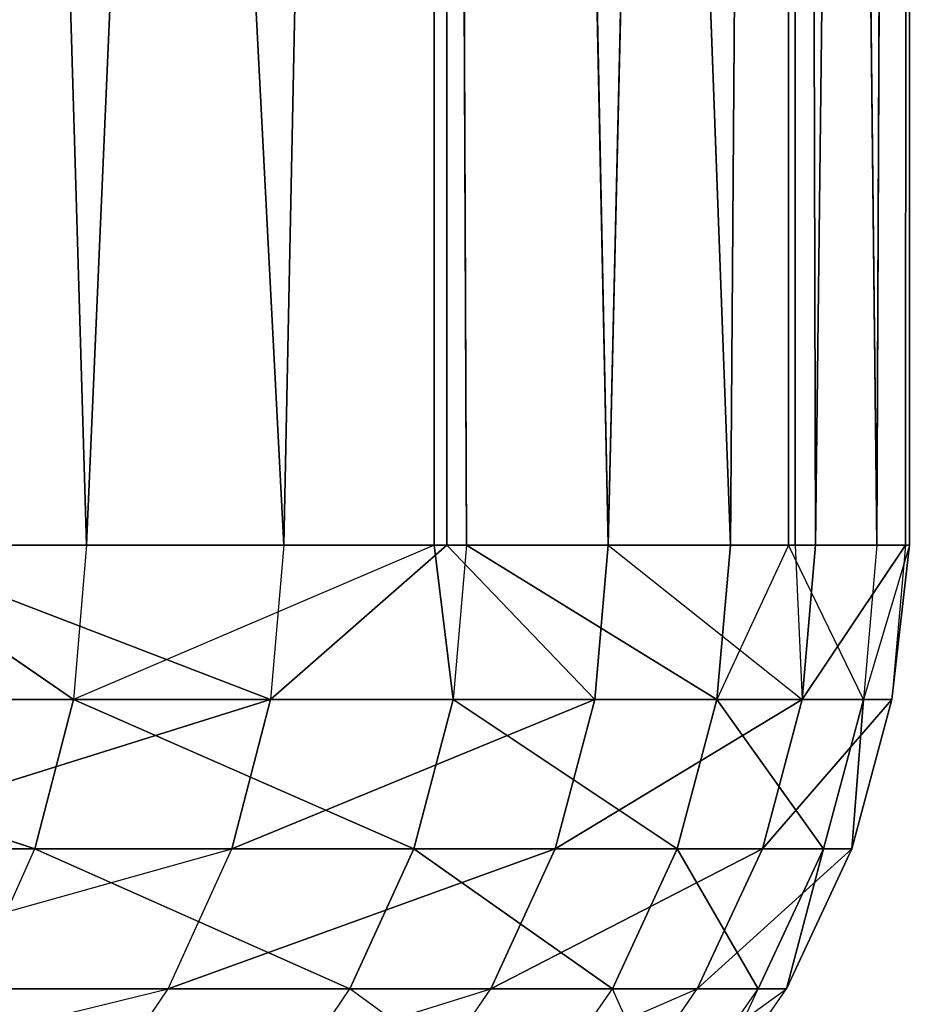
# Model space of a CAD drawing. Extents: x 0 to 6, y 0.1 to 15.2.
# Tile 345 of 503: x 1.5099 to 1.53, y 14.7852 to 14.8073. Entities that reach past the tile are written whole.
import ezdxf

# ---------------------------------------------------------------- set-up
doc = ezdxf.new("R2010")
doc.units = 0
doc.header["$LTSCALE"] = 2.54
doc.layers.get('0').update_dxf_attribs({"color": 13, "linetype": 'CONTINUOUS'})

# ---------------------------------------------------------------- blocks, each defined once
blk = doc.blocks.new('UCHWYT_NA__CI_GACZK__GIUMI')
at = {"color": 0}
for p, q in [((1.506101, 14.9755, 0.968734), (1.511443, 14.7955, 0.950955)), ((1.506101, 14.9755, 0.968734), (1.511443, 14.7955, 0.950955)), ((1.506533, 14.9755, 0.664619), (1.515891, 14.7955, 0.698061)), ((1.506533, 14.9755, 0.664619), (1.515891, 14.7955, 0.698061)), ((1.519282, 14.9755, 0.918971), (1.511443, 14.7955, 0.950955)), ((1.519282, 14.9755, 0.918971), (1.511443, 14.7955, 0.950955)), ((1.519572, 14.9755, 0.714419), (1.515891, 14.7955, 0.698061)), ((1.519572, 14.9755, 0.714419), (1.515891, 14.7955, 0.698061)), ((1.519282, 14.7955, 0.918971), (1.519282, 14.9755, 0.918971)), ((1.520009, 14.7955, 0.915452), (1.519282, 14.9755, 0.918971)), ((1.519282, 14.7955, 0.918971), (1.519282, 14.9755, 0.918971)), ((1.520009, 14.7955, 0.915452), (1.519282, 14.9755, 0.918971)), ((1.525962, 14.7955, 0.879419), (1.519282, 14.9755, 0.918971)), ((1.525962, 14.7955, 0.879419), (1.519282, 14.9755, 0.918971)), ((1.523204, 14.7955, 0.733844), (1.519572, 14.9755, 0.714419)), ((1.519572, 14.9755, 0.714419), (1.519572, 14.7955, 0.714419)), ((1.519572, 14.9755, 0.714419), (1.519572, 14.7955, 0.714419)), ((1.523204, 14.7955, 0.733844), (1.519572, 14.9755, 0.714419)), ((1.523204, 14.7955, 0.733844), (1.527422, 14.9755, 0.765296)), ((1.523204, 14.7955, 0.733844), (1.527422, 14.9755, 0.765296)), ((1.525962, 14.7955, 0.879419), (1.527276, 14.9755, 0.868117)), ((1.525962, 14.7955, 0.879419), (1.527276, 14.9755, 0.868117)), ((1.527276, 14.9755, 0.868117), (1.529268, 14.7955, 0.843047)), ((1.527276, 14.9755, 0.868117), (1.529268, 14.7955, 0.843047)), ((1.527276, 14.9755, 0.868117), (1.527276, 14.7955, 0.868117)), ((1.527276, 14.9755, 0.868117), (1.527276, 14.7955, 0.868117)), ((1.527885, 14.7955, 0.770064), (1.527422, 14.9755, 0.765296)), ((1.527422, 14.7955, 0.765296), (1.527422, 14.9755, 0.765296)), ((1.527885, 14.7955, 0.770064), (1.527422, 14.9755, 0.765296)), ((1.527422, 14.7955, 0.765296), (1.527422, 14.9755, 0.765296)), ((1.527885, 14.7955, 0.770064), (1.529999, 14.9755, 0.81671)), ((1.527885, 14.7955, 0.770064), (1.529999, 14.9755, 0.81671)), ((1.529999, 14.9755, 0.81671), (1.529268, 14.7955, 0.843047)), ((1.529999, 14.9755, 0.81671), (1.529268, 14.7955, 0.843047)), ((1.52991, 14.7955, 0.80653), (1.529999, 14.9755, 0.81671)), ((1.52991, 14.7955, 0.80653), (1.529999, 14.9755, 0.81671)), ((1.506101, 14.7955, 0.968734), (1.511443, 14.7955, 0.950955)), ((1.506101, 14.7955, 0.968734), (1.51115, 14.792027, 0.950873)), ((1.515891, 14.7955, 0.698061), (1.506533, 14.7955, 0.664619)), ((1.506533, 14.7955, 0.664619), (1.515596, 14.792027, 0.698133)), ((1.515891, 14.7955, 0.698061), (1.506533, 14.7955, 0.664619)), ((1.506533, 14.7955, 0.664619), (1.515596, 14.792027, 0.698133)), ((1.511443, 14.7955, 0.950955), (1.51115, 14.792027, 0.950873)), ((1.519282, 14.7955, 0.918971), (1.51115, 14.792027, 0.950873)), ((1.511443, 14.7955, 0.950955), (1.519282, 14.7955, 0.918971)), ((1.515891, 14.7955, 0.698061), (1.515596, 14.792027, 0.698133)), ((1.519572, 14.7955, 0.714419), (1.515596, 14.792027, 0.698133)), ((1.519572, 14.7955, 0.714419), (1.515891, 14.7955, 0.698061)), ((1.519282, 14.7955, 0.918971), (1.520009, 14.7955, 0.915452)), ((1.519282, 14.7955, 0.918971), (1.519711, 14.792027, 0.915392)), ((1.523204, 14.7955, 0.733844), (1.519572, 14.7955, 0.714419)), ((1.519572, 14.7955, 0.714419), (1.522904, 14.792027, 0.733894)), ((1.520009, 14.7955, 0.915452), (1.519711, 14.792027, 0.915392)), ((1.520009, 14.7955, 0.915452), (1.525962, 14.7955, 0.879419)), ((1.520009, 14.7955, 0.915452), (1.525962, 14.7955, 0.879419)), ((1.520009, 14.7955, 0.915452), (1.52566, 14.792027, 0.87938)), ((1.520009, 14.7955, 0.915452), (1.52566, 14.792027, 0.87938)), ((1.523204, 14.7955, 0.733844), (1.522904, 14.792027, 0.733894)), ((1.527422, 14.7955, 0.765296), (1.523204, 14.7955, 0.733844)), ((1.523204, 14.7955, 0.733844), (1.527583, 14.792027, 0.770092)), ((1.527276, 14.7955, 0.868117), (1.52566, 14.792027, 0.87938)), ((1.525962, 14.7955, 0.879419), (1.52566, 14.792027, 0.87938)), ((1.525962, 14.7955, 0.879419), (1.527276, 14.7955, 0.868117)), ((1.527276, 14.7955, 0.868117), (1.529268, 14.7955, 0.843047)), ((1.528964, 14.792027, 0.84303), (1.527276, 14.7955, 0.868117)), ((1.527422, 14.7955, 0.765296), (1.527583, 14.792027, 0.770092)), ((1.527885, 14.7955, 0.770064), (1.527422, 14.7955, 0.765296)), ((1.527885, 14.7955, 0.770064), (1.527583, 14.792027, 0.770092)), ((1.52991, 14.7955, 0.80653), (1.527583, 14.792027, 0.770092)), ((1.52991, 14.7955, 0.80653), (1.527583, 14.792027, 0.770092)), ((1.52991, 14.7955, 0.80653), (1.527885, 14.7955, 0.770064)), ((1.52991, 14.7955, 0.80653), (1.527885, 14.7955, 0.770064)), ((1.529268, 14.7955, 0.843047), (1.528964, 14.792027, 0.84303)), ((1.529999, 14.7955, 0.81671), (1.528964, 14.792027, 0.84303)), ((1.529268, 14.7955, 0.843047), (1.529999, 14.7955, 0.81671)), ((1.52991, 14.7955, 0.80653), (1.529606, 14.792027, 0.806536)), ((1.529999, 14.7955, 0.81671), (1.529606, 14.792027, 0.806536)), ((1.529999, 14.7955, 0.81671), (1.52991, 14.7955, 0.80653)), ((1.500021, 14.792027, 0.985635), (1.51115, 14.792027, 0.950873)), ((1.510281, 14.78866, 0.95063), (1.500021, 14.792027, 0.985635)), ((1.510281, 14.78866, 0.95063), (1.500021, 14.792027, 0.985635)), ((1.500021, 14.792027, 0.985635), (1.51115, 14.792027, 0.950873)), ((1.504838, 14.78866, 0.663277), (1.515596, 14.792027, 0.698133)), ((1.504838, 14.78866, 0.663277), (1.515596, 14.792027, 0.698133)), ((1.515596, 14.792027, 0.698133), (1.505697, 14.792027, 0.663001)), ((1.515596, 14.792027, 0.698133), (1.505697, 14.792027, 0.663001)), ((1.510281, 14.78866, 0.95063), (1.51115, 14.792027, 0.950873)), ((1.510281, 14.78866, 0.95063), (1.51115, 14.792027, 0.950873)), ((1.51115, 14.792027, 0.950873), (1.519711, 14.792027, 0.915392)), ((1.518827, 14.78866, 0.915212), (1.51115, 14.792027, 0.950873)), ((1.518827, 14.78866, 0.915212), (1.51115, 14.792027, 0.950873)), ((1.51115, 14.792027, 0.950873), (1.519711, 14.792027, 0.915392)), ((1.514719, 14.78866, 0.698346), (1.522904, 14.792027, 0.733894)), ((1.514719, 14.78866, 0.698346), (1.522904, 14.792027, 0.733894)), ((1.514719, 14.78866, 0.698346), (1.515596, 14.792027, 0.698133)), ((1.514719, 14.78866, 0.698346), (1.515596, 14.792027, 0.698133)), ((1.522904, 14.792027, 0.733894), (1.515596, 14.792027, 0.698133)), ((1.522904, 14.792027, 0.733894), (1.515596, 14.792027, 0.698133)), ((1.518827, 14.78866, 0.915212), (1.519711, 14.792027, 0.915392)), ((1.518827, 14.78866, 0.915212), (1.519711, 14.792027, 0.915392)), ((1.519711, 14.792027, 0.915392), (1.52566, 14.792027, 0.87938)), ((1.524765, 14.78866, 0.879266), (1.519711, 14.792027, 0.915392)), ((1.524765, 14.78866, 0.879266), (1.519711, 14.792027, 0.915392)), ((1.519711, 14.792027, 0.915392), (1.52566, 14.792027, 0.87938)), ((1.522014, 14.78866, 0.734042), (1.527583, 14.792027, 0.770092)), ((1.522014, 14.78866, 0.734042), (1.527583, 14.792027, 0.770092)), ((1.522014, 14.78866, 0.734042), (1.522904, 14.792027, 0.733894)), ((1.522014, 14.78866, 0.734042), (1.522904, 14.792027, 0.733894)), ((1.527583, 14.792027, 0.770092), (1.522904, 14.792027, 0.733894)), ((1.527583, 14.792027, 0.770092), (1.522904, 14.792027, 0.733894)), ((1.524765, 14.78866, 0.879266), (1.52566, 14.792027, 0.87938)), ((1.524765, 14.78866, 0.879266), (1.52566, 14.792027, 0.87938)), ((1.52566, 14.792027, 0.87938), (1.528964, 14.792027, 0.84303)), ((1.528063, 14.78866, 0.842981), (1.52566, 14.792027, 0.87938)), ((1.528063, 14.78866, 0.842981), (1.52566, 14.792027, 0.87938)), ((1.52566, 14.792027, 0.87938), (1.528964, 14.792027, 0.84303)), ((1.526684, 14.78866, 0.770175), (1.529606, 14.792027, 0.806536)), ((1.526684, 14.78866, 0.770175), (1.529606, 14.792027, 0.806536)), ((1.526684, 14.78866, 0.770175), (1.527583, 14.792027, 0.770092)), ((1.526684, 14.78866, 0.770175), (1.527583, 14.792027, 0.770092)), ((1.529606, 14.792027, 0.806536), (1.527583, 14.792027, 0.770092)), ((1.529606, 14.792027, 0.806536), (1.527583, 14.792027, 0.770092)), ((1.528063, 14.78866, 0.842981), (1.528964, 14.792027, 0.84303)), ((1.528063, 14.78866, 0.842981), (1.528964, 14.792027, 0.84303)), ((1.528704, 14.78866, 0.806553), (1.528964, 14.792027, 0.84303)), ((1.528704, 14.78866, 0.806553), (1.528964, 14.792027, 0.84303)), ((1.528704, 14.78866, 0.806553), (1.529606, 14.792027, 0.806536)), ((1.528704, 14.78866, 0.806553), (1.529606, 14.792027, 0.806536)), ((1.528964, 14.792027, 0.84303), (1.529606, 14.792027, 0.806536)), ((1.528964, 14.792027, 0.84303), (1.529606, 14.792027, 0.806536)), ((1.499172, 14.78866, 0.985329), (1.510281, 14.78866, 0.95063)), ((1.503435, 14.7855, 0.663728), (1.514719, 14.78866, 0.698346)), ((1.514719, 14.78866, 0.698346), (1.504838, 14.78866, 0.663277)), ((1.508862, 14.7855, 0.950232), (1.510281, 14.78866, 0.95063)), ((1.510281, 14.78866, 0.95063), (1.518827, 14.78866, 0.915212)), ((1.517383, 14.7855, 0.914919), (1.510281, 14.78866, 0.95063)), ((1.510281, 14.78866, 0.95063), (1.518827, 14.78866, 0.915212)), ((1.513287, 14.7855, 0.698693), (1.522014, 14.78866, 0.734042)), ((1.513287, 14.7855, 0.698693), (1.522014, 14.78866, 0.734042)), ((1.513287, 14.7855, 0.698693), (1.514719, 14.78866, 0.698346)), ((1.522014, 14.78866, 0.734042), (1.514719, 14.78866, 0.698346)), ((1.522014, 14.78866, 0.734042), (1.514719, 14.78866, 0.698346)), ((1.517383, 14.7855, 0.914919), (1.518827, 14.78866, 0.915212)), ((1.517383, 14.7855, 0.914919), (1.518827, 14.78866, 0.915212)), ((1.518827, 14.78866, 0.915212), (1.524765, 14.78866, 0.879266)), ((1.523304, 14.7855, 0.879079), (1.518827, 14.78866, 0.915212)), ((1.523304, 14.7855, 0.879079), (1.518827, 14.78866, 0.915212)), ((1.518827, 14.78866, 0.915212), (1.524765, 14.78866, 0.879266)), ((1.520561, 14.7855, 0.734284), (1.526684, 14.78866, 0.770175)), ((1.520561, 14.7855, 0.734284), (1.526684, 14.78866, 0.770175)), ((1.520561, 14.7855, 0.734284), (1.522014, 14.78866, 0.734042)), ((1.520561, 14.7855, 0.734284), (1.522014, 14.78866, 0.734042)), ((1.526684, 14.78866, 0.770175), (1.522014, 14.78866, 0.734042)), ((1.526684, 14.78866, 0.770175), (1.522014, 14.78866, 0.734042)), ((1.523304, 14.7855, 0.879079), (1.524765, 14.78866, 0.879266)), ((1.523304, 14.7855, 0.879079), (1.524765, 14.78866, 0.879266)), ((1.524765, 14.78866, 0.879266), (1.528063, 14.78866, 0.842981)), ((1.526592, 14.7855, 0.842902), (1.524765, 14.78866, 0.879266)), ((1.526592, 14.7855, 0.842902), (1.524765, 14.78866, 0.879266)), ((1.524765, 14.78866, 0.879266), (1.528063, 14.78866, 0.842981)), ((1.525217, 14.7855, 0.770311), (1.528704, 14.78866, 0.806553)), ((1.525217, 14.7855, 0.770311), (1.528704, 14.78866, 0.806553)), ((1.525217, 14.7855, 0.770311), (1.526684, 14.78866, 0.770175)), ((1.525217, 14.7855, 0.770311), (1.526684, 14.78866, 0.770175)), ((1.526592, 14.7855, 0.842902), (1.528063, 14.78866, 0.842981)), ((1.526592, 14.7855, 0.842902), (1.528063, 14.78866, 0.842981)), ((1.528704, 14.78866, 0.806553), (1.526684, 14.78866, 0.770175)), ((1.528704, 14.78866, 0.806553), (1.526684, 14.78866, 0.770175)), ((1.527231, 14.7855, 0.806581), (1.528063, 14.78866, 0.842981)), ((1.527231, 14.7855, 0.806581), (1.528063, 14.78866, 0.842981)), ((1.527231, 14.7855, 0.806581), (1.528704, 14.78866, 0.806553)), ((1.527231, 14.7855, 0.806581), (1.528704, 14.78866, 0.806553)), ((1.528063, 14.78866, 0.842981), (1.528704, 14.78866, 0.806553)), ((1.528063, 14.78866, 0.842981), (1.528704, 14.78866, 0.806553)), ((1.501532, 14.782645, 0.664341), (1.513287, 14.7855, 0.698693)), ((1.513287, 14.7855, 0.698693), (1.503435, 14.7855, 0.663728)), ((1.508862, 14.7855, 0.950232), (1.517383, 14.7855, 0.914919)), ((1.511344, 14.782645, 0.699165), (1.520561, 14.7855, 0.734284)), ((1.511344, 14.782645, 0.699165), (1.513287, 14.7855, 0.698693)), ((1.520561, 14.7855, 0.734284), (1.513287, 14.7855, 0.698693)), ((1.515424, 14.782645, 0.914522), (1.517383, 14.7855, 0.914919)), ((1.52132, 14.782645, 0.878825), (1.517383, 14.7855, 0.914919)), ((1.517383, 14.7855, 0.914919), (1.523304, 14.7855, 0.879079)), ((1.518589, 14.782645, 0.734612), (1.525217, 14.7855, 0.770311)), ((1.518589, 14.782645, 0.734612), (1.520561, 14.7855, 0.734284)), ((1.525217, 14.7855, 0.770311), (1.520561, 14.7855, 0.734284)), ((1.52132, 14.782645, 0.878825), (1.523304, 14.7855, 0.879079)), ((1.523226, 14.782645, 0.770494), (1.527231, 14.7855, 0.806581)), ((1.523226, 14.782645, 0.770494), (1.525217, 14.7855, 0.770311)), ((1.524596, 14.782645, 0.842793), (1.523304, 14.7855, 0.879079)), ((1.523304, 14.7855, 0.879079), (1.526592, 14.7855, 0.842902)), ((1.524596, 14.782645, 0.842793), (1.526592, 14.7855, 0.842902)), ((1.527231, 14.7855, 0.806581), (1.525217, 14.7855, 0.770311)), ((1.525232, 14.782645, 0.806619), (1.526592, 14.7855, 0.842902)), ((1.525232, 14.782645, 0.806619), (1.527231, 14.7855, 0.806581)), ((1.526592, 14.7855, 0.842902), (1.527231, 14.7855, 0.806581))]:
    blk.add_line(p, q, dxfattribs=at)
mesh = blk.add_polyface(dxfattribs=at)
corners = [(1.506101, 14.9755, 0.968734), (1.511443, 14.7955, 0.950955), (1.519282, 14.9755, 0.918971)]
mesh.append_faces([[corners[k] for k in face] for face in [(0, 1, 2)]], dxfattribs={"color": 0})
mesh = blk.add_polyface(dxfattribs=at)
corners = [(1.506101, 14.9755, 0.968734), (1.506101, 14.7955, 0.968734), (1.511443, 14.7955, 0.950955)]
mesh.append_faces([[corners[k] for k in face] for face in [(0, 1, 2)]], dxfattribs={"color": 0})
mesh = blk.add_polyface(dxfattribs=at)
corners = [(1.506533, 14.9755, 0.664619), (1.515891, 14.7955, 0.698061), (1.506533, 14.7955, 0.664619)]
mesh.append_faces([[corners[k] for k in face] for face in [(0, 1, 2)]], dxfattribs={"color": 0})
mesh = blk.add_polyface(dxfattribs=at)
corners = [(1.519572, 14.9755, 0.714419), (1.515891, 14.7955, 0.698061), (1.506533, 14.9755, 0.664619)]
mesh.append_faces([[corners[k] for k in face] for face in [(0, 1, 2)]], dxfattribs={"color": 0})
mesh = blk.add_polyface(dxfattribs=at)
corners = [(1.519282, 14.9755, 0.918971), (1.511443, 14.7955, 0.950955), (1.519282, 14.7955, 0.918971)]
mesh.append_faces([[corners[k] for k in face] for face in [(0, 1, 2)]], dxfattribs={"color": 0})
mesh = blk.add_polyface(dxfattribs=at)
corners = [(1.519572, 14.9755, 0.714419), (1.519572, 14.7955, 0.714419), (1.515891, 14.7955, 0.698061)]
mesh.append_faces([[corners[k] for k in face] for face in [(0, 1, 2)]], dxfattribs={"color": 0})
mesh = blk.add_polyface(dxfattribs=at)
corners = [(1.519282, 14.9755, 0.918971), (1.519282, 14.7955, 0.918971), (1.520009, 14.7955, 0.915452)]
mesh.append_faces([[corners[k] for k in face] for face in [(0, 1, 2)]], dxfattribs={"color": 0})
mesh = blk.add_polyface(dxfattribs=at)
corners = [(1.519282, 14.9755, 0.918971), (1.520009, 14.7955, 0.915452), (1.525962, 14.7955, 0.879419)]
mesh.append_faces([[corners[k] for k in face] for face in [(0, 1, 2)]], dxfattribs={"color": 0})
mesh = blk.add_polyface(dxfattribs=at)
corners = [(1.519282, 14.9755, 0.918971), (1.525962, 14.7955, 0.879419), (1.527276, 14.9755, 0.868117)]
mesh.append_faces([[corners[k] for k in face] for face in [(0, 1, 2)]], dxfattribs={"color": 0})
mesh = blk.add_polyface(dxfattribs=at)
corners = [(1.527422, 14.9755, 0.765296), (1.523204, 14.7955, 0.733844), (1.519572, 14.9755, 0.714419)]
mesh.append_faces([[corners[k] for k in face] for face in [(0, 1, 2)]], dxfattribs={"color": 0})
mesh = blk.add_polyface(dxfattribs=at)
corners = [(1.519572, 14.9755, 0.714419), (1.523204, 14.7955, 0.733844), (1.519572, 14.7955, 0.714419)]
mesh.append_faces([[corners[k] for k in face] for face in [(0, 1, 2)]], dxfattribs={"color": 0})
mesh = blk.add_polyface(dxfattribs=at)
corners = [(1.527422, 14.9755, 0.765296), (1.527422, 14.7955, 0.765296), (1.523204, 14.7955, 0.733844)]
mesh.append_faces([[corners[k] for k in face] for face in [(0, 1, 2)]], dxfattribs={"color": 0})
mesh = blk.add_polyface(dxfattribs=at)
corners = [(1.527276, 14.9755, 0.868117), (1.525962, 14.7955, 0.879419), (1.527276, 14.7955, 0.868117)]
mesh.append_faces([[corners[k] for k in face] for face in [(0, 1, 2)]], dxfattribs={"color": 0})
mesh = blk.add_polyface(dxfattribs=at)
corners = [(1.527276, 14.9755, 0.868117), (1.529268, 14.7955, 0.843047), (1.529999, 14.9755, 0.81671)]
mesh.append_faces([[corners[k] for k in face] for face in [(0, 1, 2)]], dxfattribs={"color": 0})
mesh = blk.add_polyface(dxfattribs=at)
corners = [(1.527276, 14.9755, 0.868117), (1.527276, 14.7955, 0.868117), (1.529268, 14.7955, 0.843047)]
mesh.append_faces([[corners[k] for k in face] for face in [(0, 1, 2)]], dxfattribs={"color": 0})
mesh = blk.add_polyface(dxfattribs=at)
corners = [(1.529999, 14.9755, 0.81671), (1.527885, 14.7955, 0.770064), (1.527422, 14.9755, 0.765296)]
mesh.append_faces([[corners[k] for k in face] for face in [(0, 1, 2)]], dxfattribs={"color": 0})
mesh = blk.add_polyface(dxfattribs=at)
corners = [(1.527422, 14.9755, 0.765296), (1.527885, 14.7955, 0.770064), (1.527422, 14.7955, 0.765296)]
mesh.append_faces([[corners[k] for k in face] for face in [(0, 1, 2)]], dxfattribs={"color": 0})
mesh = blk.add_polyface(dxfattribs=at)
corners = [(1.529999, 14.9755, 0.81671), (1.52991, 14.7955, 0.80653), (1.527885, 14.7955, 0.770064)]
mesh.append_faces([[corners[k] for k in face] for face in [(0, 1, 2)]], dxfattribs={"color": 0})
mesh = blk.add_polyface(dxfattribs=at)
corners = [(1.529999, 14.9755, 0.81671), (1.529268, 14.7955, 0.843047), (1.529999, 14.7955, 0.81671)]
mesh.append_faces([[corners[k] for k in face] for face in [(0, 1, 2)]], dxfattribs={"color": 0})
mesh = blk.add_polyface(dxfattribs=at)
corners = [(1.529999, 14.9755, 0.81671), (1.529999, 14.7955, 0.81671), (1.52991, 14.7955, 0.80653)]
mesh.append_faces([[corners[k] for k in face] for face in [(0, 1, 2)]], dxfattribs={"color": 0})
mesh = blk.add_polyface(dxfattribs=at)
corners = [(4.913713, 1.394996, 1.516), (4.86, 1.369949, 1.516), (0.03, 14.8755, 1.516)]
mesh.append_faces([[corners[k] for k in face] for face in [(0, 1, 2)]], dxfattribs={"color": 0})
mesh = blk.add_polyface(dxfattribs=at)
corners = [(6.03, 14.8755, 1.516), (5.03, 1.4155, 1.516), (0.03, 14.8755, 1.516)]
mesh.append_faces([[corners[k] for k in face] for face in [(0, 1, 2)]], dxfattribs={"color": 0})
mesh = blk.add_polyface(dxfattribs=at)
corners = [(5.03, 1.4155, 1.516), (4.970959, 1.410335, 1.516), (0.03, 14.8755, 1.516)]
mesh.append_faces([[corners[k] for k in face] for face in [(0, 1, 2)]], dxfattribs={"color": 0})
mesh = blk.add_polyface(dxfattribs=at)
corners = [(4.970959, 1.410335, 1.516), (4.913713, 1.394996, 1.516), (0.03, 14.8755, 1.516)]
mesh.append_faces([[corners[k] for k in face] for face in [(0, 1, 2)]], dxfattribs={"color": 0})
mesh = blk.add_polyface(dxfattribs=at)
corners = [(4.86, 1.369949, 1.516), (1.290455, 1.294048, 1.516), (0.03, 14.8755, 1.516)]
mesh.append_faces([[corners[k] for k in face] for face in [(0, 1, 2)]], dxfattribs={"color": 0})
mesh = blk.add_polyface(dxfattribs=at)
corners = [(4.86, 1.369949, 1.616), (0.03, 14.8755, 1.616), (4.811452, 1.335955, 1.616)]
mesh.append_faces([[corners[k] for k in face] for face in [(0, 1, 2)]], dxfattribs={"color": 0})
mesh = blk.add_polyface(dxfattribs=at)
corners = [(4.913713, 1.394996, 1.616), (0.03, 14.8755, 1.616), (4.86, 1.369949, 1.616)]
mesh.append_faces([[corners[k] for k in face] for face in [(0, 1, 2)]], dxfattribs={"color": 0})
mesh = blk.add_polyface(dxfattribs=at)
corners = [(4.970959, 1.410335, 1.616), (0.03, 14.8755, 1.616), (4.913713, 1.394996, 1.616)]
mesh.append_faces([[corners[k] for k in face] for face in [(0, 1, 2)]], dxfattribs={"color": 0})
mesh = blk.add_polyface(dxfattribs=at)
corners = [(6.03, 14.8755, 1.616), (0.03, 14.8755, 1.616), (4.970959, 1.410335, 1.616)]
mesh.append_faces([[corners[k] for k in face] for face in [(0, 1, 2)]], dxfattribs={"color": 0})
mesh = blk.add_polyface(dxfattribs=at)
corners = [(4.735551, 1.2455, 1.616), (0.03, 14.8755, 1.616), (1.03, 1.4155, 1.616)]
mesh.append_faces([[corners[k] for k in face] for face in [(0, 1, 2)]], dxfattribs={"color": 0})
mesh = blk.add_polyface(dxfattribs=at)
corners = [(4.769545, 1.294048, 1.616), (0.03, 14.8755, 1.616), (4.735551, 1.2455, 1.616)]
mesh.append_faces([[corners[k] for k in face] for face in [(0, 1, 2)]], dxfattribs={"color": 0})
mesh = blk.add_polyface(dxfattribs=at)
corners = [(4.811452, 1.335955, 1.616), (0.03, 14.8755, 1.616), (4.769545, 1.294048, 1.616)]
mesh.append_faces([[corners[k] for k in face] for face in [(0, 1, 2)]], dxfattribs={"color": 0})
mesh = blk.add_polyface(dxfattribs=at)
corners = [(6.03, 14.8755, 0.016), (0.23, 13.4755, 0.016), (0.03, 14.8755, 0.016)]
mesh.append_faces([[corners[k] for k in face] for face in [(0, 1, 2)]], dxfattribs={"color": 0})
mesh = blk.add_polyface(dxfattribs=at)
corners = [(6.03, 14.8755, 0.116), (0.03, 14.8755, 0.116), (6.03, 13.6755, 0.116)]
mesh.append_faces([[corners[k] for k in face] for face in [(0, 1, 2)]], dxfattribs={"color": 0})
mesh = blk.add_polyface(dxfattribs=at)
corners = [(6.03, 13.6755, 0.116), (0.03, 14.8755, 0.116), (0.03, 13.6755, 0.116)]
mesh.append_faces([[corners[k] for k in face] for face in [(0, 1, 2)]], dxfattribs={"color": 0})
mesh = blk.add_polyface(dxfattribs=at)
corners = [(6.03, 13.6755, 0.016), (0.23, 13.4755, 0.016), (6.03, 14.8755, 0.016)]
mesh.append_faces([[corners[k] for k in face] for face in [(0, 1, 2)]], dxfattribs={"color": 0})
mesh = blk.add_polyface(dxfattribs=at)
corners = [(1.506101, 14.7955, 0.968734), (1.500021, 14.792027, 0.985635), (1.51115, 14.792027, 0.950873)]
mesh.append_faces([[corners[k] for k in face] for face in [(0, 1, 2)]], dxfattribs={"color": 0})
mesh = blk.add_polyface(dxfattribs=at)
corners = [(1.506533, 14.7955, 0.664619), (1.515596, 14.792027, 0.698133), (1.505697, 14.792027, 0.663001)]
mesh.append_faces([[corners[k] for k in face] for face in [(0, 1, 2)]], dxfattribs={"color": 0})
mesh = blk.add_polyface(dxfattribs=at)
corners = [(1.515891, 14.7955, 0.698061), (1.515596, 14.792027, 0.698133), (1.506533, 14.7955, 0.664619)]
mesh.append_faces([[corners[k] for k in face] for face in [(0, 1, 2)]], dxfattribs={"color": 0})
mesh = blk.add_polyface(dxfattribs=at)
corners = [(1.519282, 14.7955, 0.918971), (1.51115, 14.792027, 0.950873), (1.519711, 14.792027, 0.915392)]
mesh.append_faces([[corners[k] for k in face] for face in [(0, 1, 2)]], dxfattribs={"color": 0})
mesh = blk.add_polyface(dxfattribs=at)
corners = [(1.519572, 14.7955, 0.714419), (1.522904, 14.792027, 0.733894), (1.515596, 14.792027, 0.698133)]
mesh.append_faces([[corners[k] for k in face] for face in [(0, 1, 2)]], dxfattribs={"color": 0})
mesh = blk.add_polyface(dxfattribs=at)
corners = [(1.520009, 14.7955, 0.915452), (1.519711, 14.792027, 0.915392), (1.52566, 14.792027, 0.87938)]
mesh.append_faces([[corners[k] for k in face] for face in [(0, 1, 2)]], dxfattribs={"color": 0})
mesh = blk.add_polyface(dxfattribs=at)
corners = [(1.520009, 14.7955, 0.915452), (1.52566, 14.792027, 0.87938), (1.525962, 14.7955, 0.879419)]
mesh.append_faces([[corners[k] for k in face] for face in [(0, 1, 2)]], dxfattribs={"color": 0})
mesh = blk.add_polyface(dxfattribs=at)
corners = [(1.523204, 14.7955, 0.733844), (1.527583, 14.792027, 0.770092), (1.522904, 14.792027, 0.733894)]
mesh.append_faces([[corners[k] for k in face] for face in [(0, 1, 2)]], dxfattribs={"color": 0})
mesh = blk.add_polyface(dxfattribs=at)
corners = [(1.527276, 14.7955, 0.868117), (1.52566, 14.792027, 0.87938), (1.528964, 14.792027, 0.84303)]
mesh.append_faces([[corners[k] for k in face] for face in [(0, 1, 2)]], dxfattribs={"color": 0})
mesh = blk.add_polyface(dxfattribs=at)
corners = [(1.52991, 14.7955, 0.80653), (1.527583, 14.792027, 0.770092), (1.527885, 14.7955, 0.770064)]
mesh.append_faces([[corners[k] for k in face] for face in [(0, 1, 2)]], dxfattribs={"color": 0})
mesh = blk.add_polyface(dxfattribs=at)
corners = [(1.52991, 14.7955, 0.80653), (1.529606, 14.792027, 0.806536), (1.527583, 14.792027, 0.770092)]
mesh.append_faces([[corners[k] for k in face] for face in [(0, 1, 2)]], dxfattribs={"color": 0})
mesh = blk.add_polyface(dxfattribs=at)
corners = [(1.529999, 14.7955, 0.81671), (1.528964, 14.792027, 0.84303), (1.529606, 14.792027, 0.806536)]
mesh.append_faces([[corners[k] for k in face] for face in [(0, 1, 2)]], dxfattribs={"color": 0})
mesh = blk.add_polyface(dxfattribs=at)
corners = [(1.500021, 14.792027, 0.985635), (1.499172, 14.78866, 0.985329), (1.510281, 14.78866, 0.95063)]
mesh.append_faces([[corners[k] for k in face] for face in [(0, 1, 2)]], dxfattribs={"color": 0})
mesh = blk.add_polyface(dxfattribs=at)
corners = [(1.500021, 14.792027, 0.985635), (1.510281, 14.78866, 0.95063), (1.51115, 14.792027, 0.950873)]
mesh.append_faces([[corners[k] for k in face] for face in [(0, 1, 2)]], dxfattribs={"color": 0})
mesh = blk.add_polyface(dxfattribs=at)
corners = [(1.515596, 14.792027, 0.698133), (1.514719, 14.78866, 0.698346), (1.504838, 14.78866, 0.663277)]
mesh.append_faces([[corners[k] for k in face] for face in [(0, 1, 2)]], dxfattribs={"color": 0})
mesh = blk.add_polyface(dxfattribs=at)
corners = [(1.515596, 14.792027, 0.698133), (1.504838, 14.78866, 0.663277), (1.505697, 14.792027, 0.663001)]
mesh.append_faces([[corners[k] for k in face] for face in [(0, 1, 2)]], dxfattribs={"color": 0})
mesh = blk.add_polyface(dxfattribs=at)
corners = [(1.51115, 14.792027, 0.950873), (1.510281, 14.78866, 0.95063), (1.518827, 14.78866, 0.915212)]
mesh.append_faces([[corners[k] for k in face] for face in [(0, 1, 2)]], dxfattribs={"color": 0})
mesh = blk.add_polyface(dxfattribs=at)
corners = [(1.51115, 14.792027, 0.950873), (1.518827, 14.78866, 0.915212), (1.519711, 14.792027, 0.915392)]
mesh.append_faces([[corners[k] for k in face] for face in [(0, 1, 2)]], dxfattribs={"color": 0})
mesh = blk.add_polyface(dxfattribs=at)
corners = [(1.522904, 14.792027, 0.733894), (1.522014, 14.78866, 0.734042), (1.514719, 14.78866, 0.698346)]
mesh.append_faces([[corners[k] for k in face] for face in [(0, 1, 2)]], dxfattribs={"color": 0})
mesh = blk.add_polyface(dxfattribs=at)
corners = [(1.522904, 14.792027, 0.733894), (1.514719, 14.78866, 0.698346), (1.515596, 14.792027, 0.698133)]
mesh.append_faces([[corners[k] for k in face] for face in [(0, 1, 2)]], dxfattribs={"color": 0})
mesh = blk.add_polyface(dxfattribs=at)
corners = [(1.519711, 14.792027, 0.915392), (1.518827, 14.78866, 0.915212), (1.524765, 14.78866, 0.879266)]
mesh.append_faces([[corners[k] for k in face] for face in [(0, 1, 2)]], dxfattribs={"color": 0})
mesh = blk.add_polyface(dxfattribs=at)
corners = [(1.519711, 14.792027, 0.915392), (1.524765, 14.78866, 0.879266), (1.52566, 14.792027, 0.87938)]
mesh.append_faces([[corners[k] for k in face] for face in [(0, 1, 2)]], dxfattribs={"color": 0})
mesh = blk.add_polyface(dxfattribs=at)
corners = [(1.527583, 14.792027, 0.770092), (1.526684, 14.78866, 0.770175), (1.522014, 14.78866, 0.734042)]
mesh.append_faces([[corners[k] for k in face] for face in [(0, 1, 2)]], dxfattribs={"color": 0})
mesh = blk.add_polyface(dxfattribs=at)
corners = [(1.527583, 14.792027, 0.770092), (1.522014, 14.78866, 0.734042), (1.522904, 14.792027, 0.733894)]
mesh.append_faces([[corners[k] for k in face] for face in [(0, 1, 2)]], dxfattribs={"color": 0})
mesh = blk.add_polyface(dxfattribs=at)
corners = [(1.52566, 14.792027, 0.87938), (1.524765, 14.78866, 0.879266), (1.528063, 14.78866, 0.842981)]
mesh.append_faces([[corners[k] for k in face] for face in [(0, 1, 2)]], dxfattribs={"color": 0})
mesh = blk.add_polyface(dxfattribs=at)
corners = [(1.52566, 14.792027, 0.87938), (1.528063, 14.78866, 0.842981), (1.528964, 14.792027, 0.84303)]
mesh.append_faces([[corners[k] for k in face] for face in [(0, 1, 2)]], dxfattribs={"color": 0})
mesh = blk.add_polyface(dxfattribs=at)
corners = [(1.529606, 14.792027, 0.806536), (1.528704, 14.78866, 0.806553), (1.526684, 14.78866, 0.770175)]
mesh.append_faces([[corners[k] for k in face] for face in [(0, 1, 2)]], dxfattribs={"color": 0})
mesh = blk.add_polyface(dxfattribs=at)
corners = [(1.529606, 14.792027, 0.806536), (1.526684, 14.78866, 0.770175), (1.527583, 14.792027, 0.770092)]
mesh.append_faces([[corners[k] for k in face] for face in [(0, 1, 2)]], dxfattribs={"color": 0})
mesh = blk.add_polyface(dxfattribs=at)
corners = [(1.528964, 14.792027, 0.84303), (1.528063, 14.78866, 0.842981), (1.528704, 14.78866, 0.806553)]
mesh.append_faces([[corners[k] for k in face] for face in [(0, 1, 2)]], dxfattribs={"color": 0})
mesh = blk.add_polyface(dxfattribs=at)
corners = [(1.528964, 14.792027, 0.84303), (1.528704, 14.78866, 0.806553), (1.529606, 14.792027, 0.806536)]
mesh.append_faces([[corners[k] for k in face] for face in [(0, 1, 2)]], dxfattribs={"color": 0})
mesh = blk.add_polyface(dxfattribs=at)
corners = [(1.510281, 14.78866, 0.95063), (1.517383, 14.7855, 0.914919), (1.518827, 14.78866, 0.915212)]
mesh.append_faces([[corners[k] for k in face] for face in [(0, 1, 2)]], dxfattribs={"color": 0})
mesh = blk.add_polyface(dxfattribs=at)
corners = [(1.522014, 14.78866, 0.734042), (1.520561, 14.7855, 0.734284), (1.513287, 14.7855, 0.698693)]
mesh.append_faces([[corners[k] for k in face] for face in [(0, 1, 2)]], dxfattribs={"color": 0})
mesh = blk.add_polyface(dxfattribs=at)
corners = [(1.522014, 14.78866, 0.734042), (1.513287, 14.7855, 0.698693), (1.514719, 14.78866, 0.698346)]
mesh.append_faces([[corners[k] for k in face] for face in [(0, 1, 2)]], dxfattribs={"color": 0})
mesh = blk.add_polyface(dxfattribs=at)
corners = [(1.518827, 14.78866, 0.915212), (1.517383, 14.7855, 0.914919), (1.523304, 14.7855, 0.879079)]
mesh.append_faces([[corners[k] for k in face] for face in [(0, 1, 2)]], dxfattribs={"color": 0})
mesh = blk.add_polyface(dxfattribs=at)
corners = [(1.518827, 14.78866, 0.915212), (1.523304, 14.7855, 0.879079), (1.524765, 14.78866, 0.879266)]
mesh.append_faces([[corners[k] for k in face] for face in [(0, 1, 2)]], dxfattribs={"color": 0})
mesh = blk.add_polyface(dxfattribs=at)
corners = [(1.526684, 14.78866, 0.770175), (1.525217, 14.7855, 0.770311), (1.520561, 14.7855, 0.734284)]
mesh.append_faces([[corners[k] for k in face] for face in [(0, 1, 2)]], dxfattribs={"color": 0})
mesh = blk.add_polyface(dxfattribs=at)
corners = [(1.526684, 14.78866, 0.770175), (1.520561, 14.7855, 0.734284), (1.522014, 14.78866, 0.734042)]
mesh.append_faces([[corners[k] for k in face] for face in [(0, 1, 2)]], dxfattribs={"color": 0})
mesh = blk.add_polyface(dxfattribs=at)
corners = [(1.524765, 14.78866, 0.879266), (1.523304, 14.7855, 0.879079), (1.526592, 14.7855, 0.842902)]
mesh.append_faces([[corners[k] for k in face] for face in [(0, 1, 2)]], dxfattribs={"color": 0})
mesh = blk.add_polyface(dxfattribs=at)
corners = [(1.524765, 14.78866, 0.879266), (1.526592, 14.7855, 0.842902), (1.528063, 14.78866, 0.842981)]
mesh.append_faces([[corners[k] for k in face] for face in [(0, 1, 2)]], dxfattribs={"color": 0})
mesh = blk.add_polyface(dxfattribs=at)
corners = [(1.528704, 14.78866, 0.806553), (1.527231, 14.7855, 0.806581), (1.525217, 14.7855, 0.770311)]
mesh.append_faces([[corners[k] for k in face] for face in [(0, 1, 2)]], dxfattribs={"color": 0})
mesh = blk.add_polyface(dxfattribs=at)
corners = [(1.528704, 14.78866, 0.806553), (1.525217, 14.7855, 0.770311), (1.526684, 14.78866, 0.770175)]
mesh.append_faces([[corners[k] for k in face] for face in [(0, 1, 2)]], dxfattribs={"color": 0})
mesh = blk.add_polyface(dxfattribs=at)
corners = [(1.528063, 14.78866, 0.842981), (1.526592, 14.7855, 0.842902), (1.527231, 14.7855, 0.806581)]
mesh.append_faces([[corners[k] for k in face] for face in [(0, 1, 2)]], dxfattribs={"color": 0})
mesh = blk.add_polyface(dxfattribs=at)
corners = [(1.528063, 14.78866, 0.842981), (1.527231, 14.7855, 0.806581), (1.528704, 14.78866, 0.806553)]
mesh.append_faces([[corners[k] for k in face] for face in [(0, 1, 2)]], dxfattribs={"color": 0})

msp = doc.modelspace()

# ---------------------------------------------------------------- block references
at = {"color": 0}
msp.add_blockref('UCHWYT_NA__CI_GACZK__GIUMI', (0, 0), dxfattribs=at)

doc.saveas('drawing.dxf')
